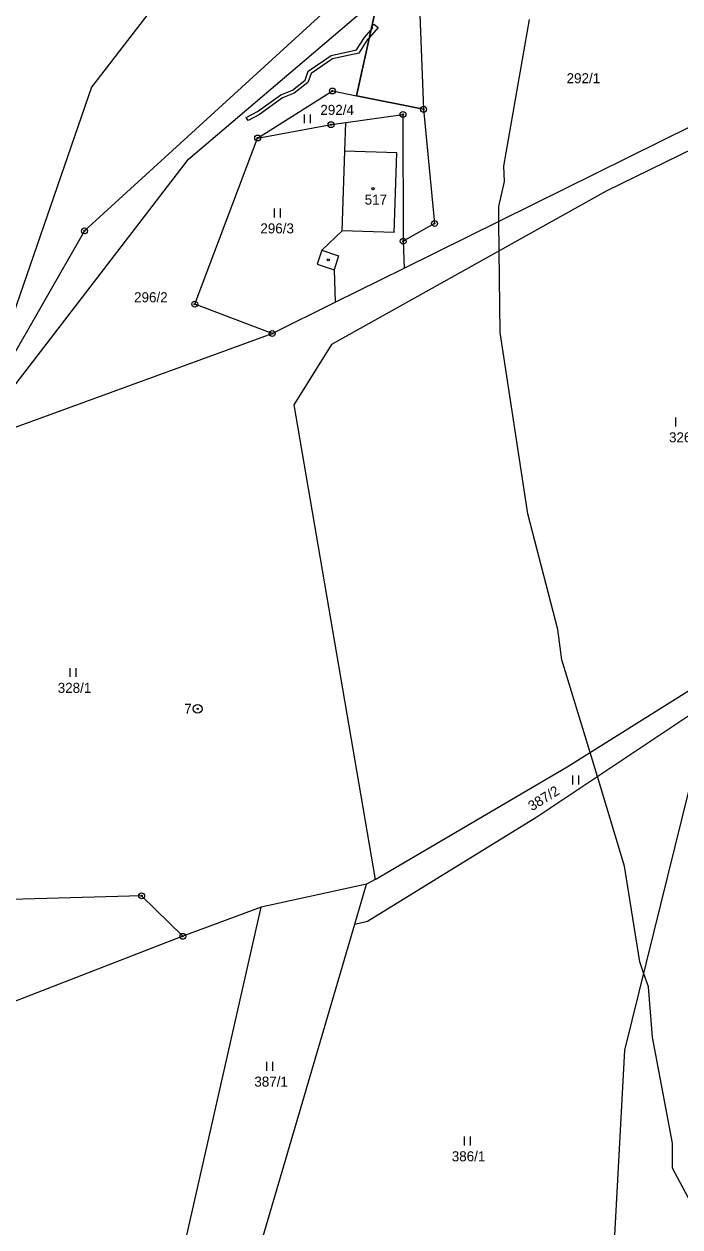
# Model space of a CAD drawing. Extents: x -439246 to -433691, y -1130252 to -1121148.
# Drawn here: x -437299.9 to -437188.8, y -1123995.2 to -1123791.4 of the extents above; entities that cross this region are included whole.
import ezdxf

# ---------------------------------------------------------------- set-up
doc = ezdxf.new("R2010")
doc.units = 0
for name, color, linetype in [('Vrstva 1', 7, 'Continuous'), ('Vrstva 17', 7, 'Continuous'), ('Vrstva 18', 7, 'Continuous'), ('Vrstva 19', 7, 'Continuous'), ('Vrstva 24', 7, 'Continuous'), ('Vrstva 25', 7, 'Continuous'), ('Vrstva 3', 7, 'Continuous'), ('Vrstva 30', 7, 'Continuous'), ('Vrstva 37', 7, 'Continuous'), ('Vrstva 4', 7, 'Continuous'), ('Vrstva 52', 7, 'Continuous')]:
    doc.layers.add(name, color=color, linetype=linetype)

msp = doc.modelspace()

# ---------------------------------------------------------------- linework, layer by layer
at = {"layer": 'Vrstva 1'}
for points in [[(-437236.5, -1123777.77), (-437289.69, -1123826.42)], [(-437272.08, -1123814.27), (-437239.93, -1123786.87)], [(-437239.93, -1123786.87), (-437243.63, -1123803.52)], [(-437277.82, -1123788.21), (-437288.5, -1123802.07)], [(-437235.51, -1123832.73), (-437170.31, -1123800.47)], [(-437288.5, -1123802.07), (-437305.35, -1123850.76)], [(-437260.36, -1123810.68), (-437247.69, -1123802.71)], [(-437247.69, -1123802.71), (-437243.63, -1123803.52)], [(-437243.63, -1123803.52), (-437232.24, -1123805.81)], [(-437169.02, -1123803.92), (-437201.32, -1123819.69)], [(-437245.44, -1123808.06), (-437235.73, -1123806.69)], [(-437235.73, -1123806.69), (-437235.68, -1123828.16)], [(-437232.24, -1123805.81), (-437230.38, -1123825.17)], [(-437260.36, -1123810.68), (-437247.92, -1123808.41)], [(-437247.92, -1123808.41), (-437245.44, -1123808.06)], [(-437245.6, -1123812.9), (-437245.44, -1123808.06)], [(-437271.02, -1123838.82), (-437260.36, -1123810.68)], [(-437246.04, -1123826.39), (-437245.6, -1123812.9)], [(-437309.21, -1123862.51), (-437272.08, -1123814.27)], [(-437201.32, -1123819.69), (-437247.82, -1123845.64)], [(-437230.38, -1123825.17), (-437235.68, -1123828.16)], [(-437289.69, -1123826.42), (-437303.15, -1123849.89)], [(-437249.48, -1123829.69), (-437246.04, -1123826.39)], [(-437249.48, -1123829.69), (-437250.26, -1123832.06)], [(-437235.68, -1123828.16), (-437235.51, -1123832.73)], [(-437250.26, -1123832.06), (-437247.41, -1123832.99)], [(-437247.41, -1123832.99), (-437247.2, -1123838.51)], [(-437247.2, -1123838.51), (-437235.51, -1123832.73)], [(-437257.88, -1123843.8), (-437271.02, -1123838.82)], [(-437257.88, -1123843.8), (-437247.2, -1123838.51)], [(-437309.21, -1123862.51), (-437257.88, -1123843.8)], [(-437247.82, -1123845.64), (-437254.25, -1123855.89)], [(-437254.25, -1123855.89), (-437240.47, -1123936.32)], [(-437207.93, -1123917.25), (-437182.47, -1123901.28)], [(-437213.02, -1123925.67), (-437183.56, -1123906.04)], [(-437183.56, -1123906.04), (-437198.19, -1123965.25)], [(-437240.47, -1123936.32), (-437207.93, -1123917.25)], [(-437241.76, -1123943.37), (-437213.02, -1123925.67)], [(-437241.9, -1123937.08), (-437259.78, -1123940.99)], [(-437243.91, -1123943.9), (-437241.9, -1123937.08)], [(-437240.47, -1123936.32), (-437241.9, -1123937.08)], [(-437280.02, -1123939.09), (-437330.34, -1123940.5)], [(-437273.04, -1123945.94), (-437280.02, -1123939.09)], [(-437274.66, -1124006.79), (-437259.78, -1123940.99)], [(-437259.78, -1123940.99), (-437273.04, -1123945.94)], [(-437263.5, -1124010.6), (-437243.91, -1123943.9)], [(-437243.91, -1123943.9), (-437241.76, -1123943.37)], [(-437273.04, -1123945.94), (-437307.44, -1123959.25)], [(-437198.19, -1123965.25), (-437200.43, -1124007.06)]]:
    msp.add_lwpolyline(points, dxfattribs=at)
at = {"layer": 'Vrstva 24'}
for centre, radius in [((-437247.69, -1123802.71), 0.5), ((-437247.69, -1123802.71), 0.1), ((-437232.24, -1123805.81), 0.5), ((-437235.73, -1123806.69), 0.5), ((-437235.73, -1123806.69), 0.1), ((-437232.24, -1123805.81), 0.1), ((-437247.92, -1123808.41), 0.5), ((-437247.92, -1123808.41), 0.1), ((-437260.36, -1123810.68), 0.5), ((-437260.36, -1123810.68), 0.1), ((-437230.38, -1123825.17), 0.5), ((-437230.38, -1123825.17), 0.1), ((-437289.69, -1123826.42), 0.5), ((-437289.69, -1123826.42), 0.1), ((-437235.68, -1123828.16), 0.5), ((-437235.68, -1123828.16), 0.1), ((-437271.02, -1123838.82), 0.5), ((-437271.02, -1123838.82), 0.1), ((-437257.88, -1123843.8), 0.5), ((-437257.88, -1123843.8), 0.1), ((-437270.52, -1123907.39), 0.75), ((-437270.52, -1123907.39), 0.1), ((-437280.02, -1123939.09), 0.5), ((-437280.02, -1123939.09), 0.1), ((-437273.04, -1123945.94), 0.5), ((-437273.04, -1123945.94), 0.1)]:
    msp.add_circle(centre, radius, dxfattribs=at)
at = {"layer": 'Vrstva 25'}
for p, q in [((-437252.43, -1123808.17), (-437252.43, -1123806.67)), ((-437251.43, -1123808.17), (-437251.43, -1123806.67)), ((-437257.49, -1123824.14), (-437257.49, -1123822.64)), ((-437256.49, -1123824.14), (-437256.49, -1123822.64)), ((-437189.48, -1123859.54), (-437189.48, -1123858.04)), ((-437292.11, -1123901.99), (-437292.11, -1123900.49)), ((-437291.11, -1123901.99), (-437291.11, -1123900.49)), ((-437206.94, -1123920.19), (-437206.94, -1123918.69)), ((-437205.94, -1123920.19), (-437205.94, -1123918.69)), ((-437258.78, -1123968.71), (-437258.78, -1123967.21)), ((-437257.78, -1123968.71), (-437257.78, -1123967.21)), ((-437225.29, -1123981.36), (-437225.29, -1123979.86)), ((-437224.29, -1123981.36), (-437224.29, -1123979.86))]:
    msp.add_line(p, q, dxfattribs=at)
for centre in [(-437240.81, -1123819.26), (-437248.38, -1123831.32)]:
    msp.add_circle(centre, 0.175, dxfattribs=at)
at = {"layer": 'Vrstva 3'}
for points in [[(-437246.04, -1123826.39), (-437245.6, -1123812.9)], [(-437236.75, -1123813.19), (-437245.6, -1123812.9)], [(-437237.2, -1123826.68), (-437236.75, -1123813.19)], [(-437237.2, -1123826.68), (-437246.04, -1123826.39)]]:
    msp.add_lwpolyline(points, dxfattribs=at)
at = {"layer": 'Vrstva 30'}
for p, q in [((-437233.11, -1123783.87), (-437232.24, -1123805.81)), ((-437243.63, -1123803.52), (-437239.93, -1123786.87)), ((-437232.24, -1123805.81), (-437243.63, -1123803.52))]:
    msp.add_line(p, q, dxfattribs=at)
msp.add_lwpolyline([(-437261.99, -1123807.71), (-437262.28, -1123807.18), (-437260.39, -1123806.16), (-437256.45, -1123803.34), (-437254.48, -1123802.55), (-437252.33, -1123800.89), (-437251.77, -1123799.37), (-437247.92, -1123796.69), (-437243.59, -1123795.76), (-437242.27, -1123793.67), (-437241.16, -1123792.42), (-437240.82, -1123792.03), (-437241.04, -1123791.86), (-437240.69, -1123791.38), (-437239.94, -1123791.95), (-437241.43, -1123793.63), (-437241.79, -1123794.03), (-437243.22, -1123796.29), (-437247.68, -1123797.25), (-437251.27, -1123799.75), (-437251.83, -1123801.25), (-437254.18, -1123803.08), (-437256.16, -1123803.87), (-437260.07, -1123806.67), (-437261.99, -1123807.71)], dxfattribs=at)
at = {"layer": 'Vrstva 37'}
msp.add_circle((-437240.81, -1123819.26), 0.175, dxfattribs=at)
at = {"layer": 'Vrstva 4'}
for points in [[(-437236.75, -1123813.19), (-437245.6, -1123812.9)], [(-437237.2, -1123826.68), (-437236.75, -1123813.19)], [(-437237.2, -1123826.68), (-437246.04, -1123826.39)], [(-437249.48, -1123829.69), (-437246.63, -1123830.62)], [(-437246.63, -1123830.62), (-437247.41, -1123832.99)]]:
    msp.add_lwpolyline(points, dxfattribs=at)
at = {"layer": 'Vrstva 52'}
msp.add_lwpolyline([(-437185.26, -1123994.18), (-437190.05, -1123985.22), (-437190.05, -1123980.96), (-437193.46, -1123963.05), (-437194.1, -1123954.52), (-437194.94, -1123952.12), (-437195.6, -1123950.25), (-437198.16, -1123934.04), (-437202.79, -1123918.85), (-437204.02, -1123914.8), (-437208.82, -1123899.07), (-437209.46, -1123893.95), (-437214.58, -1123874.33), (-437219.27, -1123843.62), (-437219.41, -1123829.78), (-437219.46, -1123824.79), (-437219.48, -1123822.3), (-437218.54, -1123818.04), (-437218.63, -1123815.47), (-437214.28, -1123790.61)], dxfattribs=at)

# ---------------------------------------------------------------- texts
at = {"layer": 'Vrstva 17'}
msp.add_text('7', height=1.7, dxfattribs=at).set_placement((-437272.79, -1123908.24))
at = {"layer": 'Vrstva 18'}
for s, p in [('292/1', (-437208, -1123801.4)), ('292/4', (-437249.73, -1123806.76)), ('296/3', (-437259.9, -1123826.84)), ('296/2', (-437281.3, -1123838.51)), ('326', (-437190.64, -1123862.24)), ('328/1', (-437294.24, -1123904.69)), ('387/1', (-437260.92, -1123971.41)), ('386/1', (-437227.46, -1123984.06))]:
    msp.add_text(s, height=1.7, dxfattribs=at).set_placement(p)
msp.add_text('387/2', height=1.7, rotation=31.8897, dxfattribs=at).set_placement((-437213.86, -1123924.76))
at = {"layer": 'Vrstva 19'}
msp.add_text('517', height=1.7, dxfattribs=at).set_placement((-437242.22, -1123821.96))

doc.saveas('drawing.dxf')
